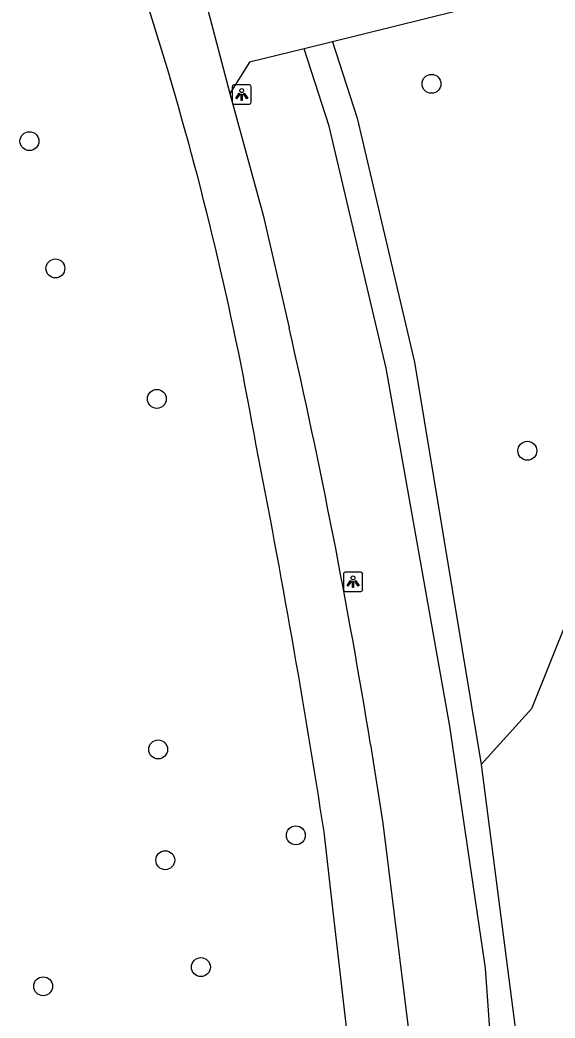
# Model space of a CAD drawing. Extents: x 157793 to 159380, y 380882 to 382313.
# Drawn here: x 159013.6 to 159041.3, y 381594.9 to 381646.4 of the extents above; entities that cross this region are included whole.
import ezdxf

# ---------------------------------------------------------------- set-up
doc = ezdxf.new("R2010")
doc.units = 0
for name, color, linetype in [('IMGEO_Boom', 7, 'Continuous'), ('IMGEO_Fietspad_gesloten', 7, 'Continuous'), ('IMGEO_Groenvoorziening', 7, 'Continuous'), ('IMGEO_Lichtpunt', 7, 'Continuous'), ('IMGEO_Voetpad_gesloten', 7, 'Continuous'), ('IMGEO_Voetpad_halfverhard', 7, 'Continuous')]:
    doc.layers.add(name, color=color, linetype=linetype)

msp = doc.modelspace()

# ---------------------------------------------------------------- linework, layer by layer
at = {"layer": 'IMGEO_Boom'}
for centre in [(159034.918, 381643.118), (159014.134, 381640.158), (159015.477, 381633.582), (159020.722, 381626.841), (159039.874, 381624.163), (159020.788, 381608.73), (159027.906, 381604.293), (159021.157, 381603.006), (159023, 381597.486), (159014.844, 381596.494)]:
    msp.add_circle(centre, 0.489, dxfattribs=at)
at = {"layer": 'IMGEO_Fietspad_gesloten'}
for points in [[(159021.333, 381643.664), (159018.284, 381653.556), (159015.57, 381662.555)], [(159023.285, 381647.201), (159024.495, 381642.621)], [(159024.495, 381642.621), (159026.224, 381636.335), (159027.558, 381630.517)], [(159031.77, 381608.993), (159032.4, 381604.922), (159034.114, 381591.18), (159034.716, 381583.664)], [(159030.939, 381590.793), (159029.759, 381600.955), (159029.367, 381604.467)]]:
    msp.add_lwpolyline(points, dxfattribs=at)
for centre, radius, start, end in [((158859.963, 381595.577), 168.382, 9.87024, 16.59353), ((158690.92, 381553.467), 345.343, 9.25252, 12.8919), ((158547.908, 381530.061), 487.174, 8.78519, 11.17055)]:
    msp.add_arc(centre, radius, start, end, dxfattribs=at)
at = {"layer": 'IMGEO_Groenvoorziening'}
msp.add_lwpolyline([(159044.667, 381616.868), (159043.766, 381616.88), (159043.038, 381616.631), (159042.423, 381616.17), (159041.98, 381615.542), (159040.083, 381610.828), (159037.492, 381607.945)], dxfattribs=at)
at = {"layer": 'IMGEO_Lichtpunt'}
for p, q in [((159024.609, 381642.972), (159024.609, 381642.165)), ((159024.609, 381642.972), (159024.609, 381642.165)), ((159025.511, 381643.067), (159024.703, 381643.067)), ((159025.511, 381643.067), (159024.703, 381643.067)), ((159025.605, 381642.165), (159025.605, 381642.972)), ((159025.605, 381642.165), (159025.605, 381642.972)), ((159024.703, 381642.071), (159025.511, 381642.071)), ((159024.703, 381642.071), (159025.511, 381642.071)), ((159031.267, 381617.89), (159030.459, 381617.89)), ((159031.267, 381617.89), (159030.459, 381617.89)), ((159030.365, 381617.795), (159030.365, 381616.988)), ((159030.365, 381617.795), (159030.365, 381616.988)), ((159031.361, 381616.988), (159031.361, 381617.795)), ((159031.361, 381616.988), (159031.361, 381617.795)), ((159030.459, 381616.894), (159031.267, 381616.894)), ((159030.459, 381616.894), (159031.267, 381616.894))]:
    msp.add_line(p, q, dxfattribs=at)
for points in [[(159024.983, 381642.636), (159025.022, 381642.608), (159024.834, 381642.346), (159024.796, 381642.373), (159024.983, 381642.636)], [(159025.195, 381642.608), (159025.233, 381642.635), (159025.42, 381642.373), (159025.381, 381642.345), (159025.195, 381642.608)], [(159025.085, 381642.588), (159025.132, 381642.588), (159025.132, 381642.266), (159025.085, 381642.266), (159025.085, 381642.588)], [(159030.739, 381617.459), (159030.778, 381617.431), (159030.59, 381617.169), (159030.552, 381617.196), (159030.739, 381617.459)], [(159030.841, 381617.411), (159030.888, 381617.411), (159030.888, 381617.089), (159030.841, 381617.089), (159030.841, 381617.411)], [(159030.951, 381617.431), (159030.989, 381617.458), (159031.176, 381617.196), (159031.137, 381617.168), (159030.951, 381617.431)]]:
    msp.add_lwpolyline(points, dxfattribs=at)
for centre in [(159025.108, 381642.77), (159030.864, 381617.593)]:
    msp.add_circle(centre, 0.0994, dxfattribs=at)
for centre, start, end in [((159024.703, 381642.972), 90, 180), ((159024.703, 381642.972), 90, 180), ((159025.511, 381642.972), 0, 90), ((159025.511, 381642.972), 0, 90), ((159024.703, 381642.165), 180, 270), ((159024.703, 381642.165), 180, 270), ((159025.511, 381642.165), 270, 0), ((159025.511, 381642.165), 270, 360), ((159030.459, 381617.795), 90, 180), ((159030.459, 381617.795), 90, 180), ((159031.267, 381617.795), 0, 90), ((159031.267, 381617.795), 0, 90), ((159030.459, 381616.988), 180, 270), ((159030.459, 381616.988), 180, 270), ((159031.267, 381616.988), 270, 0), ((159031.267, 381616.988), 270, 360)]:
    msp.add_arc(centre, 0.0946, start, end, dxfattribs=at)
at = {"layer": 'IMGEO_Voetpad_gesloten'}
for points in [[(159044.414, 381642.646), (159042.864, 381644.511), (159042.169, 381645.797), (159041.655, 381647.623), (159041.016, 381648.07), (159029.8, 381645.293)], [(159029.8, 381645.293), (159028.34, 381644.932)], [(159028.34, 381644.932), (159025.518, 381644.234), (159024.495, 381642.621)]]:
    msp.add_lwpolyline(points, dxfattribs=at)
at = {"layer": 'IMGEO_Voetpad_halfverhard'}
for points in [[(159029.8, 381645.293), (159031.07, 381641.339), (159034.037, 381628.733), (159037.492, 381607.945)], [(159036.106, 381500.198), (159038.531, 381532.756), (159039.63, 381560.956), (159039.627, 381563.324), (159039.617, 381570.585), (159039.596, 381575.855), (159039.406, 381579.816), (159038.432, 381587.226), (159037.706, 381597.428), (159035.869, 381609.938), (159032.568, 381628.429), (159029.624, 381640.937), (159028.34, 381644.932)], [(159037.492, 381607.945), (159039.514, 381592.217), (159040.884, 381578.107), (159041.241, 381577.598), (159041.84, 381577.702), (159045.932, 381578.934), (159050.846, 381579.96), (159053.627, 381580.427), (159057.29, 381580.599), (159061.105, 381579.825), (159063.653, 381579.097)]]:
    msp.add_lwpolyline(points, dxfattribs=at)

doc.saveas('drawing.dxf')
